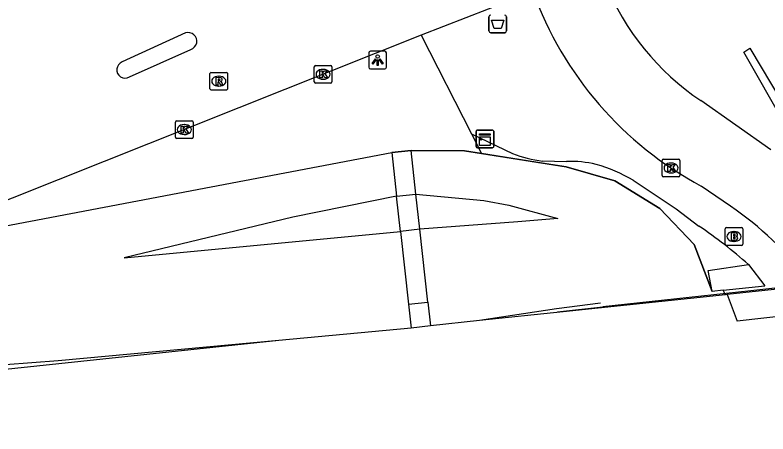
# Model space of a CAD drawing. Extents: x 160806 to 161707, y 383697 to 384148.
# Drawn here: x 161051.44 to 161094.02, y 383697.47 to 383721.13 of the extents above; entities that cross this region are included whole.
import ezdxf

# ---------------------------------------------------------------- set-up
doc = ezdxf.new("R2010")
doc.units = 0
for name, color, linetype in [('IMGEO_Afvalbak', 7, 'Continuous'), ('IMGEO_Brandkraan', 7, 'Continuous'), ('IMGEO_Fietspad_open', 7, 'Continuous'), ('IMGEO_Geluidsscherm', 7, 'Continuous'), ('IMGEO_Groenvoorziening', 7, 'Continuous'), ('IMGEO_Hek', 7, 'Continuous'), ('IMGEO_Kast', 7, 'Continuous'), ('IMGEO_Kolk', 7, 'Continuous'), ('IMGEO_Lichtpunt', 7, 'Continuous'), ('IMGEO_Muur', 7, 'Continuous'), ('IMGEO_Rijbaan_lokaal_gesloten', 7, 'Continuous'), ('IMGEO_Rijbaan_lokaal_open', 7, 'Continuous'), ('IMGEO_Rioolput', 7, 'Continuous'), ('IMGEO_Spoorbaan_halfverhard', 7, 'Continuous'), ('IMGEO_Struiken', 7, 'Continuous'), ('IMGEO_Terreindeel_gesloten', 7, 'Continuous'), ('IMGEO_Verkeerseiland_open', 7, 'Continuous'), ('IMGEO_Voetpad_op_trap', 7, 'Continuous'), ('IMGEO_Voetpad_open', 7, 'Continuous')]:
    doc.layers.add(name, color=color, linetype=linetype)

msp = doc.modelspace()

# ---------------------------------------------------------------- linework, layer by layer
at = {"layer": 'IMGEO_Afvalbak'}
for p, q in [((161078.242, 383720.235), (161078.242, 383721.035)), ((161078.242, 383721.035), (161078.242, 383720.235)), ((161079.232, 383721.035), (161079.232, 383720.235)), ((161079.232, 383720.235), (161079.232, 383721.035)), ((161079.132, 383720.135), (161078.342, 383720.135)), ((161078.342, 383720.135), (161079.132, 383720.135))]:
    msp.add_line(p, q, dxfattribs=at)
msp.add_lwpolyline([(161078.385, 383720.849), (161079.089, 383720.849), (161078.94, 383720.379), (161078.534, 383720.379), (161078.385, 383720.849)], dxfattribs=at)
for centre, start, end in [((161078.342, 383721.035), 90, 180), ((161078.342, 383721.035), 90, 180), ((161079.132, 383721.035), 0, 90), ((161079.132, 383721.035), 360, 90), ((161078.342, 383720.235), 180, 270), ((161078.342, 383720.235), 180, 270), ((161079.132, 383720.235), 270, 0), ((161079.132, 383720.235), 270, 0)]:
    msp.add_arc(centre, 0.1, start, end, dxfattribs=at)
at = {"layer": 'IMGEO_Brandkraan'}
for p, q in [((161091.598, 383708.198), (161091.598, 383709.05)), ((161091.673, 383709.124), (161092.525, 383709.124)), ((161092.086, 383708.904), (161092.111, 383708.904)), ((161092.599, 383709.05), (161092.599, 383708.198)), ((161092.525, 383708.124), (161091.673, 383708.124)), ((161092.109, 383708.344), (161092.084, 383708.344))]:
    msp.add_line(p, q, dxfattribs=at)
for points in [[(161091.598, 383708.198), (161091.598, 383709.05)], [(161091.673, 383709.124), (161092.525, 383709.124)], [(161091.946, 383708.824), (161091.946, 383708.424), (161092.159, 383708.424)], [(161092.177, 383708.824), (161091.946, 383708.824)], [(161092.599, 383709.05), (161092.599, 383708.198)], [(161092.125, 383708.743), (161092.071, 383708.743), (161092.071, 383708.667)], [(161092.071, 383708.667), (161092.124, 383708.667)], [(161092.133, 383708.591), (161092.071, 383708.591), (161092.071, 383708.51)], [(161092.071, 383708.51), (161092.133, 383708.51)], [(161092.525, 383708.124), (161091.673, 383708.124)]]:
    msp.add_lwpolyline(points, dxfattribs=at)
for centre, radius, start, end in [((161091.675, 383709.048), 0.0765, 91.552, 178.448), ((161091.675, 383709.048), 0.0765, 91.552, 178.448), ((161092.181, 383708.679), 0.145, 59.4692, 91.5367), ((161092.206, 383708.726), 0.0922, 285.5137, 58.1501), ((161092.523, 383709.048), 0.0765, 1.552, 88.448), ((161092.523, 383709.048), 0.0765, 1.552, 88.448), ((161092.126, 383708.705), 0.0379, 267.8285, 90.9355), ((161092.134, 383708.55), 0.0404, 269.8759, 90.5077), ((161092.165, 383708.675), 0.251, 268.6676, 293.5347), ((161092.211, 383708.534), 0.105, 301.3115, 78.989), ((161091.675, 383708.2), 0.0765, 181.552, 268.448), ((161091.675, 383708.2), 0.0765, 181.552, 268.448), ((161092.523, 383708.2), 0.0765, 271.552, 358.448), ((161092.523, 383708.2), 0.0765, 271.552, 358.448)]:
    msp.add_arc(centre, radius, start, end, dxfattribs=at)
for centre, major_axis, ratio, start_param, end_param in [((161092.085, 383708.624), (-0.387, 0.002), 0.722429, 4.712389, 7.853982), ((161092.11, 383708.624), (-0.39, 0.002), 0.717154, 1.570796, 4.712389)]:
    msp.add_ellipse(centre, major_axis=major_axis, ratio=ratio, start_param=start_param, end_param=end_param, dxfattribs=at)
at = {"layer": 'IMGEO_Fietspad_open'}
for points in [[(161094.192, 383713.512), (161090.226, 383716.302)], [(161091.9, 383710.338), (161090.251, 383711.477)]]:
    msp.add_lwpolyline(points, dxfattribs=at)
for centre, radius, start, end in [((161098.522, 383728.588), 14.825, 202.2853, 235.9697), ((161099.753, 383729.32), 20.215, 199.7949, 241.964), ((161081.789, 383695.39), 18.046, 36.4665, 55.9249)]:
    msp.add_arc(centre, radius, start, end, dxfattribs=at)
at = {"layer": 'IMGEO_Geluidsscherm'}
for points in [[(161256.51, 383743.12), (161249.612, 383739.954), (161248.72, 383739.54), (161241.963, 383736.873), (161236.193, 383734.685), (161228.693, 383732.22), (161217.372, 383729.033), (161206.635, 383726.018), (161197.727, 383723.507), (161189.766, 383721.326), (161181.188, 383719.127), (161172.534, 383717.021), (161165.045, 383715.375), (161153.988, 383713.232), (161142.982, 383711.386), (161133.826, 383710.13), (161117.867, 383708.27), (161103.056, 383706.669), (161093.058, 383705.562), (161084.681, 383704.654)], [(161082.125, 383704.362), (161084.681, 383704.654)]]:
    msp.add_lwpolyline(points, dxfattribs=at)
at = {"layer": 'IMGEO_Groenvoorziening'}
msp.add_lwpolyline([(161077.262, 383714.417), (161077.823, 383713.319)], dxfattribs=at)
at = {"layer": 'IMGEO_Hek'}
for points in [[(161046.242, 383708.336), (161072.742, 383713.37), (161073.835, 383713.492), (161076.852, 383713.473), (161077.823, 383713.319)], [(161077.823, 383713.319), (161082.615, 383712.557), (161085.364, 383711.762), (161087.902, 383710.2), (161089.842, 383708.174), (161090.866, 383705.516)], [(161084.555, 383704.866), (161082.059, 383704.545), (161077.717, 383703.87), (161074.945, 383703.576), (161073.852, 383703.453), (161066.359, 383702.75), (161053.876, 383701.607), (161046.412, 383701.035), (161041.411, 383700.754), (161031.392, 383700.349), (161013.875, 383699.768), (161008.19, 383699.597), (160996.33, 383699.168), (160983.78, 383698.726), (160976.256, 383698.527), (160958.785, 383697.993), (160951.307, 383697.771), (160943.792, 383697.709), (160938.784, 383697.68), (160932.094, 383697.764)]]:
    msp.add_lwpolyline(points, dxfattribs=at)
at = {"layer": 'IMGEO_Kast'}
for p, q in [((161077.514, 383713.716), (161077.514, 383714.557)), ((161077.514, 383714.557), (161077.514, 383713.716)), ((161077.589, 383714.641), (161078.43, 383714.641)), ((161078.43, 383714.641), (161077.589, 383714.641)), ((161078.514, 383714.566), (161078.514, 383713.725)), ((161078.514, 383713.725), (161078.514, 383714.566)), ((161078.439, 383713.641), (161077.598, 383713.641)), ((161077.598, 383713.641), (161078.439, 383713.641))]:
    msp.add_line(p, q, dxfattribs=at)
for points in [[(161077.709, 383714.431), (161078.309, 383714.431), (161078.309, 383714.346), (161077.709, 383714.346), (161077.709, 383714.431)], [(161077.709, 383714.256), (161078.309, 383714.256), (161078.309, 383713.767), (161077.709, 383713.767), (161077.709, 383714.256)]]:
    msp.add_lwpolyline(points, dxfattribs=at)
msp.add_circle((161077.793, 383714.105), 0.0377, dxfattribs=at)
for centre, start, end in [((161077.592, 383714.563), 92.4484, 184.2845), ((161077.592, 383714.563), 92.4484, 184.2845), ((161078.436, 383714.563), 2.4484, 94.2845), ((161078.436, 383714.563), 2.4484, 94.2845), ((161077.592, 383713.719), 182.4484, 274.2845), ((161077.592, 383713.719), 182.4484, 274.2845), ((161078.436, 383713.719), 272.4484, 4.2845), ((161078.436, 383713.719), 272.4484, 4.2845)]:
    msp.add_arc(centre, 0.0779, start, end, dxfattribs=at)
at = {"layer": 'IMGEO_Kolk'}
for p, q in [((161068.364, 383717.363), (161068.364, 383718.215)), ((161068.439, 383718.289), (161069.291, 383718.289)), ((161069.365, 383718.215), (161069.365, 383717.363)), ((161068.852, 383718.069), (161068.877, 383718.069)), ((161068.875, 383717.509), (161068.85, 383717.509)), ((161069.291, 383717.289), (161068.439, 383717.289)), ((161060.512, 383714.24), (161060.512, 383715.092)), ((161060.587, 383715.166), (161061.439, 383715.166)), ((161061, 383714.946), (161061.025, 383714.946)), ((161061.513, 383715.092), (161061.513, 383714.24)), ((161061.023, 383714.386), (161060.998, 383714.386)), ((161061.439, 383714.166), (161060.587, 383714.166)), ((161088.043, 383712.071), (161088.043, 383712.923)), ((161088.118, 383712.997), (161088.97, 383712.997)), ((161088.531, 383712.777), (161088.556, 383712.777)), ((161089.044, 383712.923), (161089.044, 383712.071)), ((161088.554, 383712.217), (161088.529, 383712.217)), ((161088.97, 383711.997), (161088.118, 383711.997))]:
    msp.add_line(p, q, dxfattribs=at)
for points in [[(161068.364, 383717.363), (161068.364, 383718.215)], [(161068.439, 383718.289), (161069.291, 383718.289)], [(161069.365, 383718.215), (161069.365, 383717.363)], [(161068.685, 383717.989), (161068.808, 383717.989), (161068.808, 383717.838), (161068.938, 383717.989), (161069.102, 383717.989), (161068.956, 383717.838), (161069.109, 383717.589), (161068.957, 383717.589), (161068.872, 383717.753), (161068.808, 383717.686), (161068.808, 383717.589), (161068.685, 383717.589), (161068.685, 383717.989)], [(161069.291, 383717.289), (161068.439, 383717.289)], [(161060.512, 383714.24), (161060.512, 383715.092)], [(161060.587, 383715.166), (161061.439, 383715.166)], [(161060.833, 383714.866), (161060.956, 383714.866), (161060.956, 383714.715), (161061.086, 383714.866), (161061.25, 383714.866), (161061.104, 383714.715), (161061.257, 383714.466), (161061.105, 383714.466), (161061.02, 383714.63), (161060.956, 383714.563), (161060.956, 383714.466), (161060.833, 383714.466), (161060.833, 383714.866)], [(161061.513, 383715.092), (161061.513, 383714.24)], [(161061.439, 383714.166), (161060.587, 383714.166)], [(161088.043, 383712.071), (161088.043, 383712.923)], [(161088.118, 383712.997), (161088.97, 383712.997)], [(161088.364, 383712.697), (161088.487, 383712.697), (161088.487, 383712.546), (161088.617, 383712.697), (161088.781, 383712.697), (161088.635, 383712.546), (161088.788, 383712.297), (161088.636, 383712.297), (161088.551, 383712.461), (161088.487, 383712.394), (161088.487, 383712.297), (161088.364, 383712.297), (161088.364, 383712.697)], [(161089.044, 383712.923), (161089.044, 383712.071)], [(161088.97, 383711.997), (161088.118, 383711.997)]]:
    msp.add_lwpolyline(points, dxfattribs=at)
for centre, start, end in [((161068.441, 383718.213), 91.552, 178.448), ((161068.441, 383718.213), 91.552, 178.448), ((161069.289, 383718.213), 1.552, 88.448), ((161069.289, 383718.213), 1.552, 88.448), ((161068.441, 383717.365), 181.552, 268.448), ((161068.441, 383717.365), 181.552, 268.448), ((161069.289, 383717.365), 271.552, 358.448), ((161069.289, 383717.365), 271.552, 358.448), ((161060.589, 383715.09), 91.552, 178.448), ((161060.589, 383715.09), 91.552, 178.448), ((161061.437, 383715.09), 1.552, 88.448), ((161061.437, 383715.09), 1.552, 88.448), ((161060.589, 383714.242), 181.552, 268.448), ((161060.589, 383714.242), 181.552, 268.448), ((161061.437, 383714.242), 271.552, 358.448), ((161061.437, 383714.242), 271.552, 358.448), ((161088.12, 383712.921), 91.552, 178.448), ((161088.12, 383712.921), 91.552, 178.448), ((161088.968, 383712.921), 1.552, 88.448), ((161088.968, 383712.921), 1.552, 88.448), ((161088.12, 383712.073), 181.552, 268.448), ((161088.12, 383712.073), 181.552, 268.448), ((161088.968, 383712.073), 271.552, 358.448), ((161088.968, 383712.073), 271.552, 358.448)]:
    msp.add_arc(centre, 0.0765, start, end, dxfattribs=at)
for centre, major_axis, ratio, start_param, end_param in [((161068.851, 383717.789), (-0.387, 0.002), 0.722429, 4.712389, 7.853982), ((161068.876, 383717.789), (-0.39, 0.002), 0.717154, 1.570796, 4.712389), ((161060.999, 383714.666), (-0.387, 0.002), 0.722429, 4.712389, 7.853982), ((161061.024, 383714.666), (-0.39, 0.002), 0.717154, 1.570796, 4.712389), ((161088.53, 383712.497), (-0.387, 0.002), 0.722429, 4.712389, 7.853982), ((161088.555, 383712.497), (-0.39, 0.002), 0.717154, 1.570796, 4.712389)]:
    msp.add_ellipse(centre, major_axis=major_axis, ratio=ratio, start_param=start_param, end_param=end_param, dxfattribs=at)
at = {"layer": 'IMGEO_Lichtpunt'}
for p, q in [((161072.348, 383719.09), (161071.54, 383719.09)), ((161072.348, 383719.09), (161071.54, 383719.09)), ((161071.446, 383718.995), (161071.446, 383718.188)), ((161071.446, 383718.995), (161071.446, 383718.188)), ((161072.442, 383718.188), (161072.442, 383718.995)), ((161072.442, 383718.188), (161072.442, 383718.995)), ((161071.54, 383718.094), (161072.348, 383718.094)), ((161071.54, 383718.094), (161072.348, 383718.094))]:
    msp.add_line(p, q, dxfattribs=at)
for points in [[(161071.82, 383718.659), (161071.859, 383718.631), (161071.671, 383718.369), (161071.633, 383718.396), (161071.82, 383718.659)], [(161071.922, 383718.611), (161071.969, 383718.611), (161071.969, 383718.289), (161071.922, 383718.289), (161071.922, 383718.611)], [(161072.032, 383718.631), (161072.07, 383718.658), (161072.257, 383718.396), (161072.218, 383718.368), (161072.032, 383718.631)]]:
    msp.add_lwpolyline(points, dxfattribs=at)
msp.add_circle((161071.945, 383718.793), 0.0994, dxfattribs=at)
for centre, start, end in [((161071.54, 383718.995), 90, 180), ((161071.54, 383718.995), 90, 180), ((161072.348, 383718.995), 0, 90), ((161072.348, 383718.995), 0, 90), ((161071.54, 383718.188), 180, 270), ((161071.54, 383718.188), 180, 270), ((161072.348, 383718.188), 270, 0), ((161072.348, 383718.188), 270, 360)]:
    msp.add_arc(centre, 0.0946, start, end, dxfattribs=at)
at = {"layer": 'IMGEO_Muur'}
for points in [[(161098.898, 383708.99), (161095.021, 383714.923), (161092.664, 383719.046), (161092.988, 383719.257), (161095.443, 383715.163), (161099.304, 383709.19), (161101.164, 383706.662), (161102.018, 383705.483)], [(161091.717, 383705.343), (161091.615, 383705.332), (161082.438, 383704.359)]]:
    msp.add_lwpolyline(points, dxfattribs=at)
at = {"layer": 'IMGEO_Rijbaan_lokaal_gesloten'}
msp.add_arc((161088.102, 383714.046), 10.362, 28.4897, 86.0695, dxfattribs=at)
at = {"layer": 'IMGEO_Rijbaan_lokaal_open'}
for points in [[(161080.732, 383722.474), (161074.418, 383719.991)], [(161074.418, 383719.991), (161046.161, 383708.762), (161044.415, 383708.428)], [(161061.076, 383720.122), (161057.496, 383718.484)], [(161057.908, 383717.64), (161061.386, 383719.193)]]:
    msp.add_lwpolyline(points, dxfattribs=at)
for centre, radius, start, end in [((161061.235, 383719.659), 0.49, 288.0111, 108.8958), ((161057.665, 383718.044), 0.471, 110.9633, 301.0755)]:
    msp.add_arc(centre, radius, start, end, dxfattribs=at)
at = {"layer": 'IMGEO_Rioolput'}
for p, q in [((161062.465, 383716.973), (161062.465, 383717.825)), ((161062.54, 383717.899), (161063.392, 383717.899)), ((161063.466, 383717.825), (161063.466, 383716.973)), ((161062.953, 383717.679), (161062.978, 383717.679)), ((161063.392, 383716.899), (161062.54, 383716.899)), ((161062.976, 383717.119), (161062.951, 383717.119))]:
    msp.add_line(p, q, dxfattribs=at)
for points in [[(161062.465, 383716.973), (161062.465, 383717.825)], [(161062.54, 383717.899), (161063.392, 383717.899)], [(161063.466, 383717.825), (161063.466, 383716.973)], [(161063.054, 383717.597), (161062.802, 383717.599), (161062.802, 383717.199)], [(161062.802, 383717.199), (161062.926, 383717.199), (161062.926, 383717.361), (161062.937, 383717.361)], [(161062.98, 383717.518), (161062.926, 383717.518), (161062.926, 383717.437)], [(161062.926, 383717.437), (161062.978, 383717.437)], [(161062.984, 383717.332), (161063.055, 383717.199), (161063.195, 383717.199), (161063.13, 383717.325)], [(161063.392, 383716.899), (161062.54, 383716.899)]]:
    msp.add_lwpolyline(points, dxfattribs=at)
for centre, radius, start, end in [((161062.542, 383717.823), 0.0765, 91.552, 178.448), ((161062.542, 383717.823), 0.0765, 91.552, 178.448), ((161063.39, 383717.823), 0.0765, 1.552, 88.448), ((161063.39, 383717.823), 0.0765, 1.552, 88.448), ((161062.936, 383717.308), 0.0533, 26.0293, 88.6989), ((161062.962, 383717.626), 0.19, 274.7715, 282.9687), ((161062.986, 383717.422), 0.0964, 77.0061, 93.1865), ((161063, 383717.479), 0.0378, 276.6634, 79.6772), ((161063.053, 383717.487), 0.109, 350.3612, 89.416), ((161063.051, 383717.487), 0.112, 277.5842, 350.9817), ((161063.035, 383717.272), 0.108, 29.5134, 73.7905), ((161062.542, 383716.975), 0.0765, 181.552, 268.448), ((161062.542, 383716.975), 0.0765, 181.552, 268.448), ((161063.39, 383716.975), 0.0765, 271.552, 358.448), ((161063.39, 383716.975), 0.0765, 271.552, 358.448)]:
    msp.add_arc(centre, radius, start, end, dxfattribs=at)
for centre, major_axis, ratio, start_param, end_param in [((161062.952, 383717.399), (-0.387, 0.002), 0.722429, 4.712389, 7.853982), ((161062.977, 383717.399), (-0.39, 0.002), 0.717154, 1.570796, 4.712389)]:
    msp.add_ellipse(centre, major_axis=major_axis, ratio=ratio, start_param=start_param, end_param=end_param, dxfattribs=at)
at = {"layer": 'IMGEO_Spoorbaan_halfverhard'}
for points in [[(161126.463, 383707.61), (161103.837, 383705.137), (161092.278, 383703.835)], [(161091.615, 383705.332), (161082.438, 383704.359), (161077.717, 383703.87), (161074.945, 383703.576)], [(161073.852, 383703.453), (161066.359, 383702.75), (161050.171, 383701.028), (161040.034, 383700.432), (161009.181, 383699.4), (160949.68, 383697.713), (160939.829, 383697.51), (160932.571, 383697.47), (160925.335, 383698.113), (160925.233, 383698.384)], [(161074.945, 383703.576), (161073.852, 383703.453)]]:
    msp.add_lwpolyline(points, dxfattribs=at)
at = {"layer": 'IMGEO_Struiken'}
for points in [[(161077.823, 383713.319), (161076.852, 383713.473), (161073.835, 383713.492)], [(161044.427, 383708.097), (161045.034, 383708.106), (161046.242, 383708.336), (161072.742, 383713.37)], [(161090.866, 383705.516), (161089.842, 383708.174), (161087.902, 383710.2), (161085.364, 383711.762), (161082.615, 383712.557), (161080.891, 383712.831), (161077.823, 383713.319)], [(161074.335, 383709.03), (161074.112, 383711.017)], [(161074.112, 383711.017), (161077.955, 383710.652), (161079.361, 383710.387), (161082.144, 383709.639), (161079.881, 383709.452), (161074.335, 383709.03)], [(161073.019, 383710.895), (161067.155, 383709.715), (161057.615, 383707.411), (161073.241, 383708.907)], [(161073.241, 383708.907), (161073.019, 383710.895)], [(161091.615, 383705.332), (161091.496, 383705.585)], [(161073.702, 383704.795), (161073.852, 383703.453)], [(161074.795, 383704.917), (161074.945, 383703.576)]]:
    msp.add_lwpolyline(points, dxfattribs=at)
at = {"layer": 'IMGEO_Terreindeel_gesloten'}
msp.add_lwpolyline([(161126.463, 383707.61), (161125.885, 383709.069), (161109.284, 383707.218), (161091.717, 383705.343), (161092.278, 383703.835)], dxfattribs=at)
at = {"layer": 'IMGEO_Verkeerseiland_open'}
for points in [[(161090.866, 383705.516), (161090.635, 383706.695), (161092.922, 383707.038)], [(161091.496, 383705.585), (161093.847, 383705.841)], [(161091.496, 383705.585), (161090.866, 383705.516)]]:
    msp.add_lwpolyline(points, dxfattribs=at)
at = {"layer": 'IMGEO_Voetpad_op_trap'}
for points in [[(161073.835, 383713.492), (161072.742, 383713.37)], [(161074.112, 383711.017), (161073.835, 383713.492)], [(161072.742, 383713.37), (161073.019, 383710.895)], [(161073.019, 383710.895), (161074.112, 383711.017)], [(161074.335, 383709.03), (161073.241, 383708.907)], [(161073.241, 383708.907), (161073.702, 383704.795)], [(161074.795, 383704.917), (161074.335, 383709.03)], [(161073.702, 383704.795), (161074.795, 383704.917)]]:
    msp.add_lwpolyline(points, dxfattribs=at)
at = {"layer": 'IMGEO_Voetpad_open'}
for points in [[(161074.418, 383719.991), (161077.262, 383714.417)], [(161077.262, 383714.417), (161079.566, 383713.317)], [(161081.276, 383712.89), (161082.625, 383712.863)], [(161086.395, 383711.807), (161088.823, 383710.182), (161090.114, 383709.212)], [(161092.922, 383707.038), (161093.847, 383705.841)]]:
    msp.add_lwpolyline(points, dxfattribs=at)
for centre, radius, start, end in [((161082.056, 383719.649), 6.804, 248.5379, 263.4212), ((161082.886, 383706.998), 5.871, 75.9427, 92.5487), ((161081.72, 383703.707), 9.352, 60.0067, 73.9086), ((161075.613, 383687.582), 26.041, 48.3426, 56.1621)]:
    msp.add_arc(centre, radius, start, end, dxfattribs=at)

doc.saveas('drawing.dxf')
